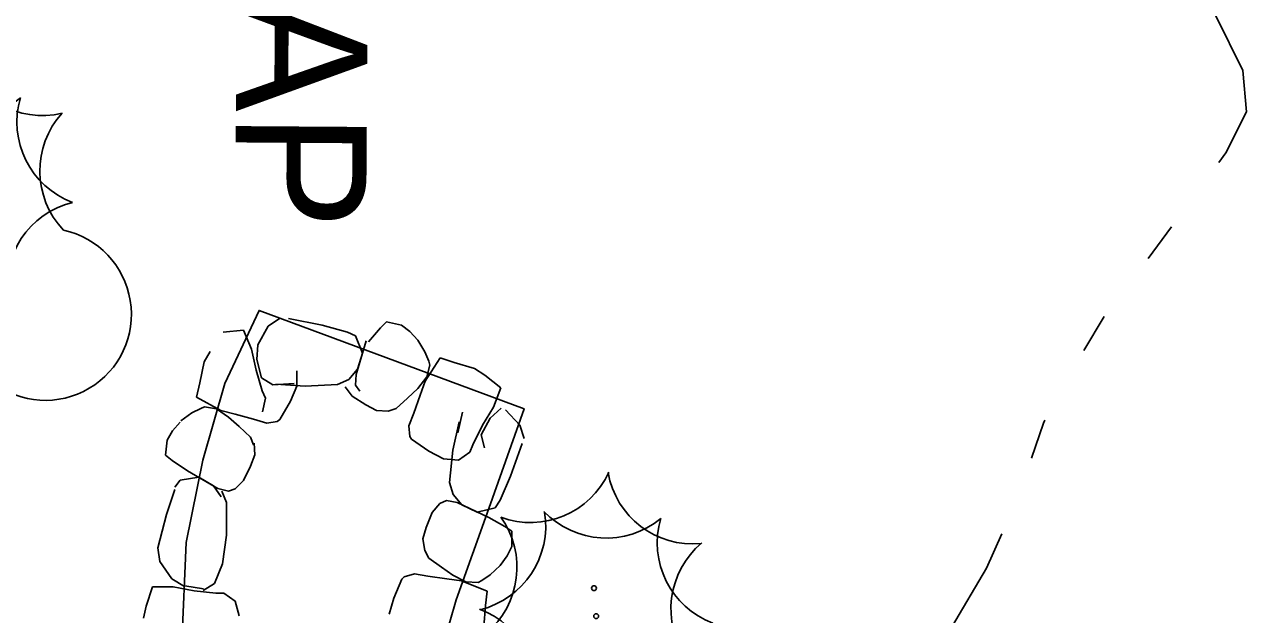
# Model space of a CAD drawing. Extents: x 588843 to 2552415, y 180129 to 269402.
# Drawn here: x 594393.8 to 594449.7, y 185100.3 to 185127.3 of the extents above; entities that cross this region are included whole.
import ezdxf

# ---------------------------------------------------------------- set-up
doc = ezdxf.new("R2010")
doc.units = 0
for name, color, linetype in [('Default', 7, 'Continuous'), ('E_DRN_RipRap', 7, 'Continuous'), ('E_DRN_RipRap_Text', 7, 'Continuous'), ('E_LAND_Vegetation', 7, 'Continuous'), ('E_WTR_P', 7, 'Continuous')]:
    doc.layers.add(name, color=color, linetype=linetype)

# ---------------------------------------------------------------- blocks, each defined once
blk = doc.blocks.new('CTRE')
at = {"layer": 'Default'}
blk.add_circle((0, 0), 0.223, dxfattribs=at)
for centre, start, end in [((-11.97, 8.96), 280.2067, 5.9716), ((1.81, 14.92), 220.2113, 305.9762), ((13.83, 5.89), 160.2113, 245.9762), ((-13.83, -5.9), 340.2113, 65.9762), ((12.03, -9.04), 185.9272, 100.2511), ((-1.81, -14.93), 40.2113, 125.9762)]:
    blk.add_arc(centre, 7.87, start, end, dxfattribs=at)
blk = doc.blocks.new('RIPRT')
at = {"layer": 'E_DRN_RipRap_Text'}
blk.add_text('RIPRAP', height=12, dxfattribs=at).set_placement((-0.14, -3.59))
blk = doc.blocks.new('CTRE_4')
at = {"layer": 'E_LAND_Vegetation'}
blk.add_circle((0, 0), 0.733, dxfattribs=at)
for centre, radius, start, end in [((-39.28, 29.41), 25.81, 280.2067, 5.9716), ((5.93, 48.96), 25.81, 220.2113, 305.9762), ((45.37, 19.34), 25.81, 160.2113, 245.9762), ((-45.37, -19.35), 25.81, 340.2113, 65.9762), ((39.47, -29.65), 25.83, 100.2511, 185.9272), ((-5.93, -48.97), 25.81, 40.2113, 125.9762)]:
    blk.add_arc(centre, radius, start, end, dxfattribs=at)

msp = doc.modelspace()

# ---------------------------------------------------------------- linework, layer by layer
at = {"layer": 'E_DRN_RipRap'}
for p, q in [((594404.917, 185113.456), (594405.43, 185113.818)), ((594405.839, 185113.809), (594407.389, 185113.506)), ((594403.787, 185113.278), (594402.853, 185113.192)), ((594404.157, 185112.406), (594403.787, 185113.278)), ((594404.448, 185112.612), (594404.917, 185113.456)), ((594407.389, 185113.506), (594408.542, 185113.189)), ((594408.542, 185113.189), (594408.918, 185113.022)), ((594409.5, 185112.754), (594410.06, 185113.388)), ((594410.06, 185113.388), (594410.334, 185113.663)), ((594410.334, 185113.663), (594411.014, 185113.513)), ((594411.014, 185113.513), (594411.397, 185113.217)), ((594411.397, 185113.217), (594411.76, 185112.818)), ((594404.394, 185111.936), (594404.448, 185112.612)), ((594408.918, 185113.022), (594409.24, 185112.232)), ((594408.939, 185111.26), (594409.398, 185112.793)), ((594411.76, 185112.818), (594412.086, 185112.287)), ((594402.255, 185112.311), (594401.988, 185111.826)), ((594404.361, 185111.456), (594404.157, 185112.406)), ((594409.009, 185111.49), (594409.24, 185112.232)), ((594412.086, 185112.287), (594412.261, 185111.858)), ((594401.988, 185111.826), (594401.793, 185110.865)), ((594404.614, 185111.097), (594404.394, 185111.936)), ((594408.601, 185111.032), (594409.009, 185111.49)), ((594412.794, 185112.012), (594412.093, 185110.956)), ((594412.321, 185111.685), (594412.181, 185111.142)), ((594412.261, 185111.858), (594412.321, 185111.685)), ((594413.421, 185111.804), (594412.794, 185112.012)), ((594414.364, 185111.533), (594413.421, 185111.804)), ((594414.825, 185111.228), (594414.364, 185111.533)), ((594404.646, 185110.505), (594404.361, 185111.456)), ((594405.134, 185110.775), (594404.614, 185111.097)), ((594406.222, 185110.727), (594406.233, 185111.424)), ((594408.081, 185110.791), (594408.601, 185111.032)), ((594408.918, 185110.762), (594408.939, 185111.26)), ((594412.181, 185111.142), (594411.761, 185110.62)), ((594412.093, 185110.956), (594411.874, 185110.306)), ((594415.564, 185110.649), (594414.825, 185111.228)), ((594401.793, 185110.865), (594401.635, 185110.224)), ((594404.786, 185110.164), (594404.646, 185110.505)), ((594406.102, 185110.845), (594405.134, 185110.775)), ((594406.602, 185110.718), (594405.27, 185110.816)), ((594405.93, 185110.027), (594406.222, 185110.727)), ((594408.081, 185110.791), (594406.602, 185110.718)), ((594408.764, 185110.269), (594408.437, 185110.684)), ((594409.103, 185110.485), (594408.918, 185110.762)), ((594411.761, 185110.62), (594411.294, 185110.175)), ((594415.233, 185109.762), (594415.564, 185110.649)), ((594401.635, 185110.224), (594402.745, 185109.608)), ((594404.659, 185109.543), (594404.786, 185110.164)), ((594405.45, 185109.203), (594405.93, 185110.027)), ((594409.381, 185109.863), (594408.764, 185110.269)), ((594409.868, 185109.604), (594409.381, 185109.863)), ((594411.294, 185110.175), (594410.779, 185109.696)), ((594411.874, 185110.306), (594411.577, 185109.49)), ((594400.913, 185109.129), (594401.416, 185109.497)), ((594401.416, 185109.497), (594401.831, 185109.704)), ((594401.831, 185109.704), (594401.999, 185109.778)), ((594401.999, 185109.778), (594402.552, 185109.681)), ((594402.552, 185109.681), (594403.106, 185109.303)), ((594402.745, 185109.608), (594403.411, 185109.44)), ((594403.106, 185109.303), (594403.588, 185108.872)), ((594403.411, 185109.44), (594404.249, 185109.208)), ((594410.406, 185109.583), (594409.868, 185109.604)), ((594410.779, 185109.696), (594410.406, 185109.583)), ((594411.577, 185109.49), (594411.358, 185108.902)), ((594413.59, 185108.587), (594413.814, 185109.531)), ((594414.666, 185108.498), (594415.082, 185109.258)), ((594414.729, 185108.932), (594415.233, 185109.762)), ((594415.082, 185109.258), (594415.586, 185109.712)), ((594415.774, 185109.634), (594416.439, 185108.933)), ((594400.289, 185108.258), (594400.538, 185108.673)), ((594400.538, 185108.673), (594400.892, 185109.081)), ((594403.588, 185108.872), (594404.107, 185108.396)), ((594404.249, 185109.208), (594404.854, 185109.035)), ((594404.854, 185109.035), (594405.329, 185109.108)), ((594405.329, 185109.108), (594405.45, 185109.203)), ((594411.358, 185108.902), (594411.393, 185108.423)), ((594413.365, 185107.792), (594413.656, 185109.095)), ((594414.283, 185108.045), (594414.729, 185108.932)), ((594416.439, 185108.933), (594416.629, 185108.335)), ((594400.22, 185107.565), (594400.289, 185108.258)), ((594404.107, 185108.396), (594404.25, 185108.032)), ((594404.27, 185108.116), (594404.312, 185107.58)), ((594411.393, 185108.423), (594411.478, 185108.295)), ((594411.478, 185108.295), (594412.262, 185107.752)), ((594414.823, 185107.907), (594414.666, 185108.498)), ((594400.527, 185107.325), (594400.22, 185107.565)), ((594404.312, 185107.58), (594404.113, 185107.066)), ((594412.262, 185107.752), (594412.937, 185107.405)), ((594413.221, 185106.319), (594413.365, 185107.792)), ((594413.631, 185107.339), (594414.15, 185107.702)), ((594414.15, 185107.702), (594414.283, 185108.045)), ((594416.538, 185108.094), (594416.012, 185106.605)), ((594401.224, 185106.844), (594400.527, 185107.325)), ((594404.113, 185107.066), (594403.782, 185106.405)), ((594412.937, 185107.405), (594413.631, 185107.339)), ((594400.644, 185106.1), (594400.892, 185106.428)), ((594400.892, 185106.428), (594401.735, 185106.562)), ((594402.615, 185106.048), (594401.224, 185106.844)), ((594402.406, 185106.169), (594401.735, 185106.562)), ((594416.012, 185106.605), (594415.53, 185105.511)), ((594400.259, 185104.856), (594400.64, 185105.989)), ((594402.761, 185105.667), (594402.406, 185106.169)), ((594403.096, 185105.914), (594402.615, 185106.048)), ((594403.012, 185105.395), (594402.799, 185105.927)), ((594403.408, 185106.032), (594403.096, 185105.914)), ((594403.782, 185106.405), (594403.408, 185106.032)), ((594413.221, 185106.319), (594413.384, 185105.769)), ((594403.012, 185105.395), (594403.003, 185103.914)), ((594412.428, 185104.949), (594412.769, 185105.352)), ((594412.769, 185105.352), (594413.071, 185105.494)), ((594413.071, 185105.494), (594413.562, 185105.401)), ((594413.384, 185105.769), (594413.779, 185105.298)), ((594413.562, 185105.401), (594415.013, 185104.723)), ((594415.53, 185105.511), (594415.31, 185105.164)), ((594399.871, 185103.326), (594400.259, 185104.856)), ((594412.153, 185104.263), (594412.428, 185104.949)), ((594413.779, 185105.298), (594414.48, 185104.961)), ((594415.31, 185105.164), (594414.48, 185104.961)), ((594411.996, 185103.735), (594412.153, 185104.263)), ((594415.013, 185104.723), (594415.747, 185104.3)), ((594415.747, 185104.3), (594416.073, 185104.086)), ((594403.003, 185103.914), (594402.832, 185102.591)), ((594412.083, 185103.204), (594411.996, 185103.735)), ((594416.073, 185104.086), (594416.062, 185103.39)), ((594399.964, 185102.705), (594399.871, 185103.326)), ((594412.27, 185102.861), (594412.083, 185103.204)), ((594416.062, 185103.39), (594415.848, 185102.956)), ((594400.508, 185101.907), (594399.964, 185102.705)), ((594402.832, 185102.591), (594402.459, 185101.695)), ((594412.842, 185102.452), (594412.27, 185102.861)), ((594415.529, 185102.521), (594415.074, 185102.095)), ((594415.848, 185102.956), (594415.529, 185102.521)), ((594411.143, 185102.006), (594411.035, 185101.897)), ((594411.606, 185102.135), (594411.143, 185102.006)), ((594412.227, 185102.038), (594411.606, 185102.135)), ((594413.087, 185101.908), (594412.227, 185102.038)), ((594413.373, 185102.082), (594412.842, 185102.452)), ((594413.969, 185101.774), (594413.373, 185102.082)), ((594415.074, 185102.095), (594414.687, 185101.839)), ((594399.623, 185101.551), (594399.338, 185100.657)), ((594400.571, 185101.55), (594399.623, 185101.551)), ((594401.089, 185101.555), (594400.508, 185101.907)), ((594401.526, 185101.368), (594400.571, 185101.55)), ((594401.956, 185101.46), (594401.097, 185101.585)), ((594402.459, 185101.695), (594401.937, 185101.375)), ((594411.035, 185101.897), (594410.659, 185101.02)), ((594413.769, 185101.823), (594413.087, 185101.908)), ((594414.945, 185101.347), (594413.769, 185101.823)), ((594414.529, 185101.746), (594413.969, 185101.774)), ((594414.687, 185101.839), (594414.529, 185101.746)), ((594402.515, 185101.258), (594401.526, 185101.368)), ((594402.883, 185101.254), (594402.515, 185101.258)), ((594403.406, 185100.894), (594402.883, 185101.254)), ((594403.586, 185100.221), (594403.406, 185100.894)), ((594410.659, 185101.02), (594410.454, 185100.29)), ((594414.866, 185100.691), (594414.945, 185101.347)), ((594399.338, 185100.657), (594399.214, 185100.118)), ((594414.79, 185099.714), (594414.866, 185100.691))]:
    msp.add_line(p, q, dxfattribs=at)
msp.add_lwpolyline([(594395.346, 185077.703), (594397.617, 185081.545), (594399.187, 185084.884), (594400.095, 185089.129), (594400.773, 185094.362), (594401.155, 185103.57), (594401.928, 185107.342), (594402.93, 185110.844), (594404.5, 185114.183), (594416.627, 185109.689), (594415.016, 185105.133), (594413.513, 185100.955), (594412.646, 185097.927), (594412.091, 185094.911), (594411.264, 185090.233), (594410.031, 185084.852), (594408.975, 185081.161), (594407.107, 185076.781), (594404.563, 185072.185), (594402.769, 185068.9)], dxfattribs=at)
at = {"layer": 'E_WTR_P'}
for points in [[(594448.425, 185120.952), (594448.746, 185121.385), (594449.693, 185123.264), (594449.518, 185125.157), (594448.289, 185127.659), (594448.709, 185130.918), (594448.372, 185133.676), (594446.183, 185136.76), (594439.588, 185143.767)], [(594445.196, 185116.56), (594446.254, 185118.01)], [(594442.244, 185112.358), (594443.18, 185113.902)], [(594439.845, 185107.421), (594440.398, 185109.03), (594440.468, 185109.163)], [(594433.925, 185077.869), (594434.874, 185091.873), (594435.389, 185096.538), (594436.189, 185099.688), (594437.785, 185102.405), (594438.495, 185103.975)]]:
    msp.add_lwpolyline(points, dxfattribs=at)

# ---------------------------------------------------------------- block references
at = {"layer": 'E_DRN_RipRap_Text', "xscale": 0.4999999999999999, "yscale": 0.49999999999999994, "rotation": -90.39935623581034}
msp.add_blockref('RIPRT', (594405.401, 185147.708), dxfattribs=at)
at = {"layer": 'E_LAND_Vegetation'}
for name, p, xscale, yscale, rotation in [('CTRE', (594390.886, 185120.481), 0.4999999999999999, 0.4999999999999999, -22.447857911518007), ('CTRE_4', (594390.622, 185119.446), 0.15240030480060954, 0.15240030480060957, 3.4338469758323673), ('CTRE', (594419.828, 185101.486), 0.4999999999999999, 0.49999999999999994, -90.39935623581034), ('CTRE_4', (594419.928, 185100.206), 0.15240030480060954, 0.15240030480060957, 3.4338469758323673)]:
    msp.add_blockref(name, p, dxfattribs=dict(at, xscale=xscale, yscale=yscale, rotation=rotation))

doc.saveas('drawing.dxf')
